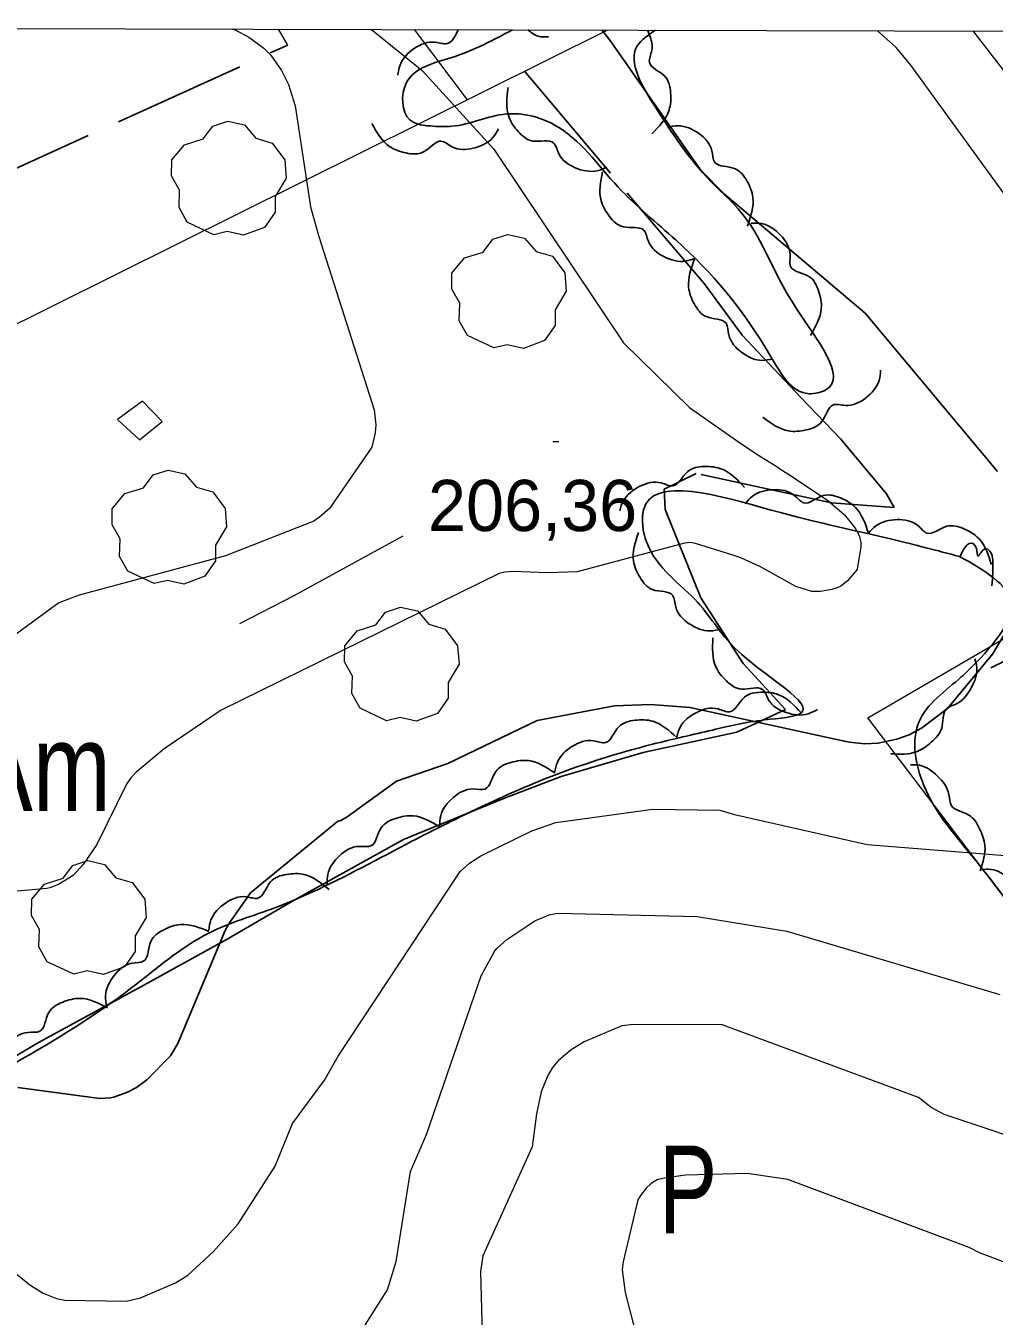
# Model space of a CAD drawing. Extents: x 480269 to 484877, y 4383588 to 4386804.
# Drawn here: x 480735 to 480900.7, y 4386235.9 to 4386456.6 of the extents above; entities that cross this region are included whole.
import ezdxf
from ezdxf.enums import TextEntityAlignment as Align

# ---------------------------------------------------------------- set-up
doc = ezdxf.new("R2010")
doc.units = 0
doc.header["$LTSCALE"] = 3.8
doc.linetypes.add('LONG_DASHED', pattern=[7.5, 6, -1.5])
for name, color, linetype, lineweight in [('1', 7, 'Continuous', 13), ('25', 7, 'LONG_DASHED', 25), ('27', 7, 'Continuous', 25), ('29', 7, 'Continuous', 13), ('47', 7, 'Continuous', 35), ('51', 7, 'Continuous', 13), ('7', 7, 'Continuous', 13), ('8', 7, 'Continuous', 25), ('9', 7, 'Continuous', 13)]:
    doc.layers.add(name, color=color, linetype=linetype, lineweight=lineweight)
doc.layers.add('31', color=7, linetype='Continuous')

msp = doc.modelspace()

# ---------------------------------------------------------------- linework, layer by layer
at = {"layer": '1'}
msp.add_lwpolyline([(480529.1, 4386456.6), (484105.5, 4386448.1), (484100.5, 4384135.8), (480523.1, 4384144.4)], close=True, dxfattribs=at)
at = {"layer": '25'}
for points in [[(480676.61, 4386405.76), (480724.91, 4386428.4), (480779.8, 4386453.31)], [(480820.29, 4386448.82), (480837.9, 4386427.96), (480851.03, 4386412.54), (480857.55, 4386403.67), (480867.59, 4386393.02), (480874.36, 4386385.92), (480882.22, 4386376.51), (480883.54, 4386374.2), (480872.83, 4386374.99), (480849.68, 4386380.03), (480844.21, 4386377.34), (480844.35, 4386373.83), (480850.46, 4386358.72), (480857.74, 4386347.49), (480864.96, 4386339.64), (480856.64, 4386335.78), (480840.62, 4386332.29), (480826.6, 4386328.2), (480816.88, 4386324.49), (480799.6, 4386317.38), (480780.9, 4386307), (480769.42, 4386300.33), (480754.65, 4386292.2), (480737.27, 4386282.74), (480722.62, 4386274.13)]]:
    msp.add_lwpolyline(points, dxfattribs=at)
at = {"layer": '27'}
for points in [[(480798.64, 4386448.15), (480799.02, 4386449.89), (480801.51, 4386452.75), (480805.05, 4386453.79), (480807.09, 4386453.55), (480808.97, 4386455.93)], [(480818.24, 4386455.91), (480807.9, 4386451.19), (480800.07, 4386446.77), (480800.67, 4386440.53), (480804.73, 4386439.42), (480807.89, 4386439.4), (480817.22, 4386441.51), (480825.37, 4386439.68), (480836.35, 4386428.99), (480846.19, 4386419.96), (480862.42, 4386400.08), (480869, 4386393.66), (480871.85, 4386394.31), (480866.78, 4386408.31), (480856.87, 4386425.28), (480852.85, 4386429.3), (480842.82, 4386442.5), (480839.6, 4386453.15), (480842.75, 4386455.85)], [(480824.42, 4386454.73), (480822.65, 4386454.82), (480820.89, 4386455.91)], [(480841.34, 4386455.86), (480842.08, 4386452.39), (480841.68, 4386450.37), (480844.3, 4386447.97), (480845.31, 4386445.16), (480845.04, 4386442.15), (480842.12, 4386438.13)], [(480834.41, 4386432.42), (480832.75, 4386431.79), (480828.99, 4386432.32), (480826.18, 4386434.72), (480825.28, 4386436.56), (480821.74, 4386436.88), (480819.23, 4386438.5), (480817.62, 4386441.06), (480817.5, 4386446.02)], [(480815.87, 4386438.95), (480814.91, 4386437.46), (480811.57, 4386435.66), (480807.88, 4386435.92), (480806.06, 4386436.87), (480803.02, 4386435.03), (480800.04, 4386434.85), (480797.23, 4386435.95), (480794.19, 4386439.88)], [(480844.82, 4386439.22), (480846.58, 4386439.49), (480850.14, 4386438.17), (480852.37, 4386435.23), (480852.87, 4386433.24), (480856.26, 4386432.18), (480858.36, 4386430.06), (480859.4, 4386427.22), (480858.46, 4386422.34)], [(480849.54, 4386416.85), (480847.84, 4386416.34), (480844.13, 4386417.13), (480841.5, 4386419.73), (480840.73, 4386421.63), (480837.22, 4386422.2), (480834.84, 4386424), (480833.41, 4386426.66), (480833.65, 4386431.62)], [(480859.11, 4386422.84), (480860.88, 4386422.75), (480864.12, 4386420.78), (480865.74, 4386417.46), (480865.84, 4386415.41), (480868.97, 4386413.72), (480870.62, 4386411.23), (480871.09, 4386408.24), (480869.23, 4386403.64)], [(480862.75, 4386399.59), (480860.99, 4386399.36), (480857.45, 4386400.74), (480855.27, 4386403.71), (480854.81, 4386405.71), (480851.44, 4386406.84), (480849.37, 4386408.99), (480848.39, 4386411.85), (480849.41, 4386416.71)], [(480881.24, 4386397.69), (480880.98, 4386395.93), (480878.67, 4386392.92), (480875.2, 4386391.65), (480873.15, 4386391.77), (480871.14, 4386388.84), (480868.49, 4386387.46), (480865.47, 4386387.3), (480861.09, 4386389.63)], [(480836.61, 4386373.65), (480837.22, 4386375.32), (480840.06, 4386377.83), (480843.71, 4386378.4), (480845.7, 4386377.88), (480848.25, 4386380.36), (480851.11, 4386381.2), (480854.1, 4386380.76), (480857.95, 4386377.63)], [(480887.81, 4386154.72), (480878.05, 4386149.99), (480873.77, 4386155.41), (480869.04, 4386166.13), (480860.46, 4386171.15), (480843.73, 4386162.89), (480839.31, 4386159.22), (480819.12, 4386140.79), (480807.81, 4386130.94), (480800.01, 4386125.39), (480785.33, 4386120.77), (480780.45, 4386120.74), (480763.96, 4386130.76), (480745.7, 4386141.78), (480732.67, 4386149.8), (480730.18, 4386150.56), (480727.26, 4386151.09), (480715.95, 4386148.5), (480708.99, 4386146.53), (480700.34, 4386142.42), (480698.55, 4386135.98), (480683.66, 4386126.05), (480672.84, 4386121.73), (480658.97, 4386118.08), (480654.02, 4386121.1), (480643.21, 4386118.07), (480631.53, 4386109.92), (480625.55, 4386107.76), (480608.09, 4386110.99), (480611.31, 4386123.4), (480618.58, 4386133.12), (480633.47, 4386143.13), (480644.25, 4386150.65), (480650.94, 4386156.01), (480653.47, 4386164.49), (480643.47, 4386185.09), (480641.01, 4386187.67), (480623.75, 4386194.92), (480618.87, 4386194.94), (480609.03, 4386191.78), (480612.53, 4386181.97), (480620.79, 4386167.04), (480622.54, 4386163.85), (480624.26, 4386157.51), (480606.6, 4386152.83), (480597.91, 4386154.14), (480596.36, 4386162.71), (480591.7, 4386187.58), (480590.11, 4386196.93), (480597.18, 4386201.41), (480617.88, 4386213.51), (480639.8, 4386225.15), (480658.25, 4386234.35), (480679.72, 4386246.44), (480689.85, 4386254.73), (480702.93, 4386261.67), (480722.38, 4386272.94), (480743.44, 4386285.31), (480752.93, 4386291.89), (480766.3, 4386301.39), (480777.72, 4386305.76), (480783.94, 4386308.37), (480801.06, 4386317.09), (480812.92, 4386322.99), (480824.85, 4386328.18), (480842.2, 4386333.69), (480852.45, 4386336.13), (480861.39, 4386337.86), (480867.66, 4386339.06), (480857.47, 4386349.05), (480849.94, 4386357.97), (480841.22, 4386368.22), (480840.66, 4386373.79), (480862.53, 4386373.76), (480883.4, 4386368.7), (480894.74, 4386365.82)], [(480858.06, 4386374.83), (480859.29, 4386376.11), (480862.91, 4386377.24), (480866.47, 4386376.27), (480868.08, 4386374.99), (480871.42, 4386376.22), (480874.38, 4386375.82), (480876.93, 4386374.21), (480879.16, 4386369.78)], [(480879.16, 4386369.78), (480880.41, 4386371.04), (480884.05, 4386372.12), (480887.6, 4386371.1), (480889.19, 4386369.8), (480892.54, 4386370.98), (480895.49, 4386370.54), (480898.02, 4386368.89), (480900.19, 4386364.42)], [(480853.84, 4386353.39), (480852.09, 4386353.08), (480848.5, 4386354.31), (480846.19, 4386357.19), (480845.65, 4386359.17), (480842.23, 4386360.15), (480840.08, 4386362.22), (480838.97, 4386365.03), (480839.79, 4386369.93)], [(480894.81, 4386365.76), (480895.42, 4386367.01), (480896.73, 4386368.12), (480897.63, 4386367.17), (480897.88, 4386365.92), (480899.12, 4386367.12), (480899.94, 4386366.73), (480900.42, 4386365.15), (480900.27, 4386360.8)], [(480894.74, 4386365.82), (480903.52, 4386357.87), (480897.3, 4386347.37), (480895.04, 4386345.21), (480887.78, 4386337.47), (480888.64, 4386326.66), (480896.85, 4386314.59), (480916.25, 4386288.17), (480938.42, 4386258.12), (480944.36, 4386243.6), (480940.19, 4386240.76), (480923.67, 4386238.66), (480903.77, 4386230.25), (480885.41, 4386225.51), (480878.62, 4386222.15), (480876.15, 4386209.9), (480887.62, 4386200.28), (480897.9, 4386189.68), (480909.25, 4386169.92), (480921.33, 4386146.21), (480920.51, 4386139.43), (480914.92, 4386139.74), (480904.97, 4386149.33), (480897.67, 4386158.69), (480892.34, 4386157.19), (480887.81, 4386154.72)], [(480907.08, 4386367.08), (480907.9, 4386366.01), (480908.27, 4386362.66), (480907, 4386359.22), (480905.77, 4386357.61), (480906.25, 4386354.53), (480905.52, 4386351.7), (480903.88, 4386349.17), (480900.1, 4386346.75)], [(480870.44, 4386339.65), (480868.83, 4386338.89), (480865.05, 4386339.13), (480862.06, 4386341.3), (480861.02, 4386343.07), (480857.46, 4386343.11), (480854.84, 4386344.54), (480853.03, 4386346.96), (480852.53, 4386351.9)], [(480897.38, 4386348.3), (480897.71, 4386346.8), (480896.72, 4386343.32), (480894.21, 4386340.62), (480892.45, 4386339.69), (480891.68, 4386336.42), (480889.89, 4386334.03), (480887.4, 4386332.42), (480882.98, 4386332.06)], [(480846.35, 4386334.95), (480846.94, 4386336.63), (480849.77, 4386339.15), (480853.42, 4386339.74), (480855.41, 4386339.24), (480857.94, 4386341.74), (480860.8, 4386342.59), (480863.79, 4386342.17), (480867.65, 4386339.06)], [(480825.5, 4386328.9), (480825.94, 4386330.62), (480828.54, 4386333.38), (480832.11, 4386334.29), (480834.14, 4386333.97), (480836.44, 4386336.68), (480839.22, 4386337.79), (480842.24, 4386337.63), (480846.36, 4386334.87)], [(480805.79, 4386319.7), (480805.97, 4386321.46), (480808.11, 4386324.59), (480811.51, 4386326.04), (480813.56, 4386326.03), (480815.42, 4386329.06), (480817.99, 4386330.58), (480821, 4386330.89), (480825.49, 4386328.79)], [(480886.32, 4386330.17), (480887.86, 4386330.11), (480890.97, 4386328.25), (480892.92, 4386325.12), (480893.36, 4386323.18), (480896.32, 4386321.59), (480898.16, 4386319.25), (480899.07, 4386316.42), (480898.26, 4386312.05)], [(480786.55, 4386309.65), (480786.65, 4386311.42), (480788.67, 4386314.63), (480792, 4386316.22), (480794.05, 4386316.29), (480795.79, 4386319.4), (480798.29, 4386321.02), (480801.29, 4386321.45), (480805.86, 4386319.54)], [(480766.31, 4386301.91), (480766.67, 4386303.64), (480769.14, 4386306.52), (480772.67, 4386307.6), (480774.71, 4386307.37), (480776.88, 4386310.18), (480779.6, 4386311.42), (480782.62, 4386311.41), (480786.87, 4386308.84)], [(480898.56, 4386312.26), (480900.11, 4386312.28), (480903.33, 4386310.6), (480905.44, 4386307.57), (480905.96, 4386305.65), (480909.02, 4386304.22), (480910.98, 4386301.97), (480912.02, 4386299.19), (480911.4, 4386294.76)], [(480748.81, 4386288.87), (480748.63, 4386290.64), (480750.11, 4386294.13), (480753.16, 4386296.22), (480755.17, 4386296.62), (480756.39, 4386299.96), (480758.61, 4386301.96), (480761.5, 4386302.86), (480766.32, 4386301.69)], [(480730.34, 4386277.49), (480730.33, 4386279.26), (480732.13, 4386282.6), (480735.36, 4386284.4), (480737.4, 4386284.6), (480738.93, 4386287.81), (480741.33, 4386289.59), (480744.28, 4386290.22), (480748.98, 4386288.6)]]:
    msp.add_spline(points, degree=3, dxfattribs=at)
at = {"layer": '29'}
for points in [[(480767.16, 4386420.86), (480762.62, 4386422.98), (480761.21, 4386425.52), (480761.31, 4386428.5), (480759.94, 4386430.91), (480759.98, 4386433.66), (480762.14, 4386436.26), (480765.33, 4386437.26), (480766.98, 4386439.45), (480769.55, 4386440.28), (480772.41, 4386439.63), (480774.36, 4386437.36), (480777.17, 4386436.54), (480779.3, 4386433.69), (480779.54, 4386430.56), (480777.66, 4386427.41), (480777.66, 4386424.73), (480775.84, 4386422.12), (480772.22, 4386420.78), (480769.45, 4386421.41)], [(480815.08, 4386401.48), (480810.54, 4386403.6), (480809.13, 4386406.14), (480809.23, 4386409.12), (480807.86, 4386411.53), (480807.9, 4386414.28), (480810.06, 4386416.88), (480813.25, 4386417.88), (480814.9, 4386420.07), (480817.47, 4386420.9), (480820.33, 4386420.25), (480822.28, 4386417.98), (480825.09, 4386417.16), (480827.22, 4386414.31), (480827.46, 4386411.18), (480825.58, 4386408.03), (480825.58, 4386405.35), (480823.76, 4386402.74), (480820.14, 4386401.4), (480817.37, 4386402.03)], [(480756.97, 4386361.18), (480752.43, 4386363.3), (480751.02, 4386365.84), (480751.12, 4386368.82), (480749.75, 4386371.23), (480749.79, 4386373.98), (480751.95, 4386376.58), (480755.14, 4386377.58), (480756.79, 4386379.77), (480759.36, 4386380.6), (480762.22, 4386379.95), (480764.17, 4386377.68), (480766.98, 4386376.86), (480769.11, 4386374.01), (480769.35, 4386370.88), (480767.47, 4386367.73), (480767.47, 4386365.05), (480765.65, 4386362.44), (480762.03, 4386361.1), (480759.26, 4386361.73)], [(480796.73, 4386337.72), (480792.19, 4386339.84), (480790.78, 4386342.38), (480790.88, 4386345.36), (480789.51, 4386347.77), (480789.55, 4386350.52), (480791.71, 4386353.12), (480794.9, 4386354.12), (480796.55, 4386356.31), (480799.12, 4386357.14), (480801.98, 4386356.49), (480803.93, 4386354.22), (480806.74, 4386353.4), (480808.87, 4386350.55), (480809.11, 4386347.42), (480807.23, 4386344.27), (480807.23, 4386341.59), (480805.41, 4386338.98), (480801.79, 4386337.64), (480799.02, 4386338.27)], [(480743.2, 4386294.37), (480738.66, 4386296.49), (480737.25, 4386299.03), (480737.35, 4386302.01), (480735.98, 4386304.42), (480736.02, 4386307.17), (480738.18, 4386309.77), (480741.37, 4386310.77), (480743.02, 4386312.96), (480745.59, 4386313.79), (480748.45, 4386313.14), (480750.4, 4386310.87), (480753.21, 4386310.05), (480755.34, 4386307.2), (480755.58, 4386304.07), (480753.7, 4386300.92), (480753.7, 4386298.24), (480751.88, 4386295.63), (480748.26, 4386294.29), (480745.49, 4386294.92)]]:
    msp.add_lwpolyline(points, close=True, dxfattribs=at)
at = {"layer": '47', "lineweight": 13}
msp.add_lwpolyline([(480750.66, 4386389.22), (480754.45, 4386385.75), (480758.3, 4386388.9), (480754.97, 4386392.41)], close=True, dxfattribs=at)
at = {"layer": '51'}
for p, q in [((480779.8, 4386453.31), (480778.21, 4386456.01)), ((480801.43, 4386455.95), (480810.5, 4386443.95))]:
    msp.add_line(p, q, dxfattribs=at)
for points in [[(480675.96, 4386407.17), (480687.14, 4386382.62), (480834.48, 4386455.87)], [(480958.77, 4386370.61), (480967.17, 4386363.32), (480968.05, 4386358.24), (480986.91, 4386329.03), (480927.67, 4386274.19), (480879.06, 4386338.23), (480954.14, 4386381.93), (480897.09, 4386455.73)], [(480799.48, 4386369.31), (480780.85, 4386359.08), (480771.53, 4386354.31)]]:
    msp.add_lwpolyline(points, dxfattribs=at)
at = {"layer": '7'}
msp.add_line((480825.18, 4386385.5), (480826.18, 4386385.5), dxfattribs=at)
at = {"layer": '8'}
for points in [[(480833.54, 4386455.88), (480835.09, 4386453.92), (480850.43, 4386431.94), (480854.54, 4386427.8), (480878.61, 4386407.42), (480901.23, 4386380.35)], [(480908.8, 4386363.14), (480900.35, 4386349.13), (480892.68, 4386339.8), (480888.22, 4386336.42), (480886.14, 4386335.29), (480883.99, 4386334.55), (480880.77, 4386333.86), (480878.54, 4386333.75), (480875.91, 4386334.03), (480875.28, 4386334.16), (480848.68, 4386339.96), (480841.84, 4386340.52), (480835.73, 4386340.24), (480822.45, 4386337.77), (480807.19, 4386330.42), (480798.4, 4386327.38), (480789.99, 4386321.27), (480788.9, 4386320.67), (480788.33, 4386320.46), (480773.45, 4386308.26), (480769.71, 4386302.99), (480769.09, 4386301.84), (480760.99, 4386282.5), (480759.76, 4386280.37), (480755.68, 4386276.27), (480753.93, 4386274.97), (480752.42, 4386274.17), (480750.08, 4386273.33), (480749.49, 4386273.2), (480747.68, 4386273.07), (480733.64, 4386275)]]:
    msp.add_lwpolyline(points, dxfattribs=at)
at = {"layer": '9'}
for points in [[(480770.38, 4386456.03), (480770.81, 4386455.88), (480773.13, 4386454.67), (480775.71, 4386452.79), (480776.89, 4386451.55), (480778.72, 4386448.97), (480779.95, 4386446.56), (480781.06, 4386442.89), (480783.71, 4386425.65), (480785.11, 4386420.55), (480794.59, 4386390.92), (480794.87, 4386388.32), (480794.76, 4386386.96), (480794.19, 4386384.52), (480786.97, 4386374.03), (480785.23, 4386372.52), (480784.25, 4386371.88), (480769.15, 4386365.94), (480744.1, 4386359.22), (480740.63, 4386357.91), (480726.44, 4386347.48)], [(480794.12, 4386455.97), (480802.83, 4386448.96), (480815.09, 4386435.47), (480837.26, 4386402.35), (480848.53, 4386391.32), (480857.31, 4386385.14), (480857.33, 4386385.12), (480860.5, 4386383.06), (480860.52, 4386383.05), (480860.53, 4386383.04), (480863.65, 4386381.07), (480863.66, 4386381.06), (480866.64, 4386379.13), (480866.67, 4386379.1), (480872.19, 4386375.38), (480875, 4386373), (480875.04, 4386372.92), (480876.7, 4386370.9), (480877.03, 4386370.38), (480877.54, 4386369.4), (480877.84, 4386368.25), (480877.87, 4386367.49), (480877.25, 4386363.65), (480877.21, 4386363.56), (480875.57, 4386361.64), (480874.96, 4386361.11), (480874.41, 4386360.73), (480873.82, 4386360.45), (480872.87, 4386360.15), (480870.94, 4386359.83), (480870.17, 4386359.82), (480869.61, 4386359.85), (480869.45, 4386359.84), (480866.75, 4386360.67), (480860.66, 4386364.04), (480857.34, 4386365.58), (480857.31, 4386365.58), (480855.78, 4386366.07), (480855.77, 4386366.08), (480855.76, 4386366.08), (480849.58, 4386368.03), (480848.73, 4386368.19), (480848.71, 4386368.2), (480847.7, 4386368.08), (480829.32, 4386363.2), (480824.33, 4386363), (480818.25, 4386363.25)], [(480944.09, 4386342.27), (480942.35, 4386345.93), (480939.14, 4386354.79), (480938.16, 4386366.75), (480930.39, 4386386.01), (480929.32, 4386387.94), (480928.57, 4386389.03), (480928.32, 4386389.52), (480927.85, 4386391.29), (480926.27, 4386394.94), (480886.41, 4386449.88), (480883.91, 4386452.89), (480880.69, 4386455.76)], [(480818.25, 4386363.25), (480816.96, 4386363.14), (480815.96, 4386362.93), (480768.39, 4386339.55), (480758.67, 4386332.9), (480758.66, 4386332.89), (480753.81, 4386328.84), (480752.99, 4386327.96), (480752.23, 4386326.85), (480747.17, 4386316.57), (480744.81, 4386313.13), (480743.09, 4386311.24), (480740.6, 4386309.73), (480739.13, 4386309.15), (480738.57, 4386309), (480731.65, 4386308.37)], [(480733.51, 4386242.97), (480735.67, 4386241.2), (480737.98, 4386239.8), (480740.23, 4386238.86), (480741.66, 4386238.61), (480752.15, 4386238.45), (480754.6, 4386239.02), (480760.62, 4386241.54), (480762.69, 4386242.9), (480767.06, 4386246.89), (480771.3, 4386251.67), (480777.63, 4386261.53), (480780.63, 4386268.82), (480786.07, 4386276.21), (480788.41, 4386280.36), (480809.31, 4386311.92), (480810.88, 4386313.33), (480812.84, 4386314.61), (480821.57, 4386318.87), (480825.69, 4386320.3), (480842.25, 4386322.6), (480853.74, 4386322.39), (480856.22, 4386321.68), (480878.94, 4386316.56), (480911.86, 4386313.9)], [(480755.95, 4386199.92), (480756.08, 4386199.94), (480772.42, 4386198.75), (480774.91, 4386199.16), (480778.1, 4386200.32), (480779.69, 4386201.28), (480780.97, 4386202.82), (480781.86, 4386205.22), (480783.48, 4386214.05), (480786.37, 4386223.8), (480796.89, 4386240.37), (480798.35, 4386245.23), (480800.8, 4386260.58), (480803.54, 4386266.94), (480812.89, 4386294.05), (480815.26, 4386298.34), (480815.63, 4386298.79), (480817.31, 4386300.29), (480822.1, 4386303.48), (480824.52, 4386304.49), (480825.98, 4386304.82), (480849.87, 4386304.21), (480865.21, 4386301.74), (480901.63, 4386290.91)], [(480910.85, 4386264.1), (480892.11, 4386270.37), (480889.89, 4386271.53), (480887.72, 4386273.25), (480854.1, 4386285.72), (480838.97, 4386285.76), (480836.95, 4386285.55), (480830.54, 4386282.8), (480828.29, 4386281.44), (480826.12, 4386279.61), (480825.7, 4386279.16), (480825.08, 4386278.37), (480824.29, 4386277.03), (480823.18, 4386274.26), (480822.35, 4386270.49), (480821.61, 4386264.82), (480813.16, 4386246.17), (480812.76, 4386243.48), (480813.39, 4386220.02)], [(480907.85, 4386243.05), (480898.16, 4386246.69), (480896.36, 4386247.62), (480865.34, 4386259.21), (480858.39, 4386260.24), (480847.86, 4386259.98), (480844.2, 4386259.47), (480843.03, 4386259.17), (480842.31, 4386258.78), (480841.9, 4386258.48), (480841.14, 4386257.77), (480840.13, 4386256.52), (480839.69, 4386255.75), (480837.18, 4386245.13), (480837.01, 4386243.79), (480837.52, 4386239.91), (480844.06, 4386214.71)]]:
    msp.add_lwpolyline(points, dxfattribs=at)

# ---------------------------------------------------------------- texts
at = {"layer": '31'}
for s, width, p in [('Am', 0.8, (480737.52, 4386322.3)), ('P', 0.75, (480848.28, 4386250.04))]:
    msp.add_text(s, height=15, dxfattribs=dict(at, width=width)).set_placement(p, align=Align.CENTER)
at = {"layer": '7'}
msp.add_text('206,36', height=8.75, dxfattribs=at).set_placement((480803.8, 4386370.17))

doc.saveas('drawing.dxf')
